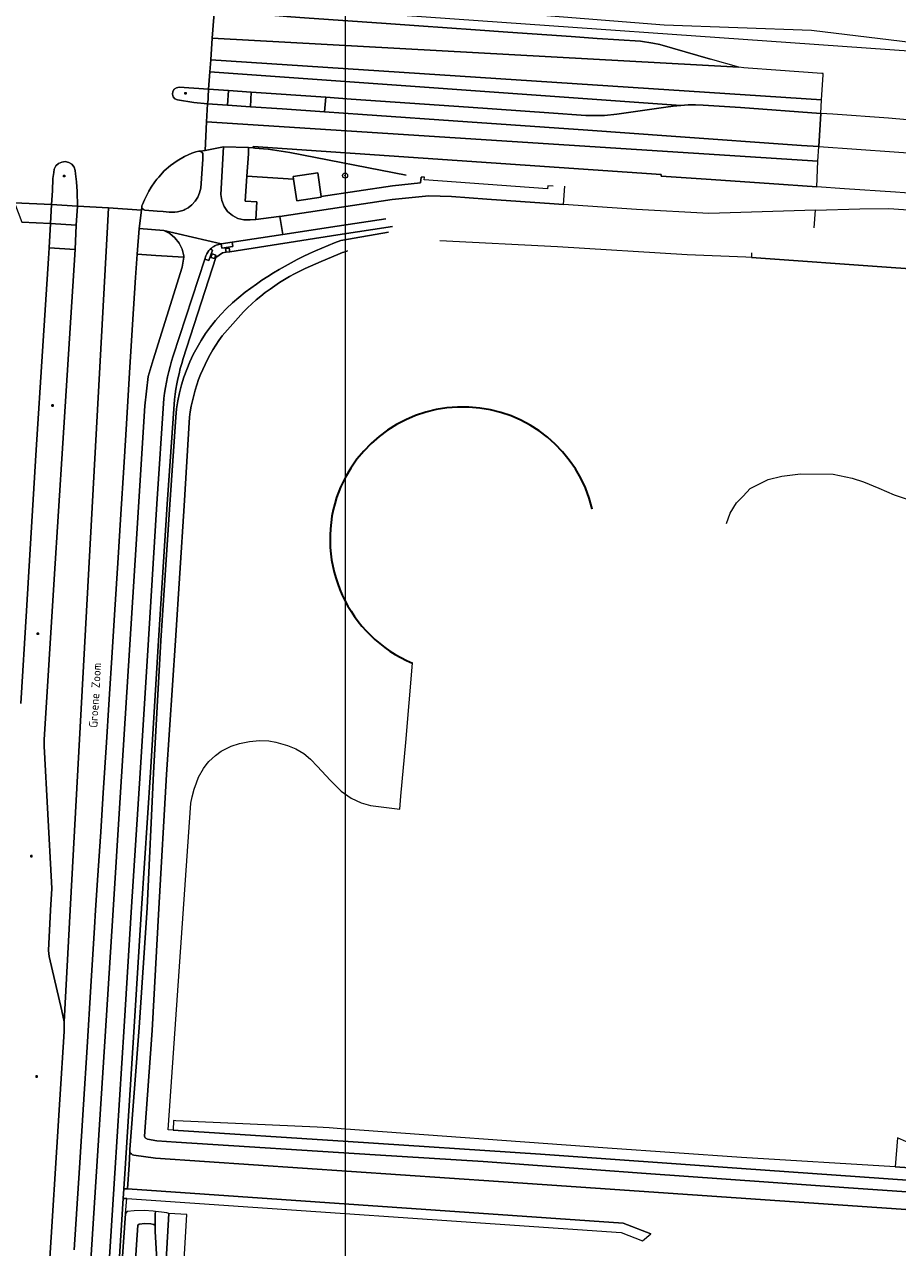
# Model space of a CAD drawing. Header units: metres. Extents: x 152610 to 160096, y 456114 to 462495.
# Tile 636 of 656: x 157228 to 157369, y 461445 to 461643. Entities that reach past the tile are written whole.
import ezdxf
from ezdxf.enums import TextEntityAlignment as Align

# ---------------------------------------------------------------- set-up
doc = ezdxf.new("R2010")
doc.units = ezdxf.units.M
doc.header["$LTSCALE"] = 0.5
doc.layers.get('0').update_dxf_attribs({"linetype": 'CONTINUOUS'})
for name, color, linetype, lineweight in [('B-PV-GR-BEPLANTING_CULTUUR_VASTE PLANTENVAK-GV', 251, 'CONTINUOUS', 18), ('B-PV-GR-BOOM-S', 251, 'CONTINUOUS', 25), ('B-PV-GR-GROENVOORZIENING-G', 252, 'CONTINUOUS', 18), ('B-PV-IE-MEUBILAIR-S', 251, 'CONTINUOUS', 25), ('B-PV-OG-BEBOUWING-GV', 6, 'CONTINUOUS', 35), ('B-PV-OG-TERREIN_BEGROEID-GV', 251, 'CONTINUOUS', 18), ('B-PV-OG-TERREIN_OEVER-GV', 251, 'CONTINUOUS', 18), ('B-PV-OG-TOPOGRAFIE-T18', 1, 'CONTINUOUS', 18), ('B-PV-OG-WATER_SLOOT-GV', 251, 'CONTINUOUS', 18), ('B-PV-VH-GESLOTENVERHARDING_ASFALT-GV', 251, 'CONTINUOUS', 18), ('B-PV-VH-GESLOTENVERHARDING_BETON-GV', 251, 'CONTINUOUS', 18), ('B-PV-VH-OPENVERHARDING_TEGEL-GV', 251, 'CONTINUOUS', 18)]:
    doc.layers.add(name, color=color, linetype=linetype, lineweight=lineweight)
doc.styles.add('NLCS-ISO', font='NLCS-ISO.ttf')
doc.styles.add('NLCS-ISO-M750-T18', font='NLCS-ISO.ttf', dxfattribs={"height": 1.35})

# ---------------------------------------------------------------- blocks, each defined once
blk = doc.blocks.new('SIE-MEUBILAIR_PAAL_LICHTMAST-SO')
for points in [[(-0.62, 0), (-1, 0)], [(-0.71, 0.71), (-0.44, 0.44)], [(0, 1), (0, 0.62)], [(0.44, 0.44), (0.71, 0.71)], [(1, 0), (0.62, 0)], [(-0.71, -0.71), (-0.44, -0.44)], [(0, -0.62), (0, -1)], [(0.44, -0.44), (0.71, -0.71)]]:
    blk.add_lwpolyline(points)
blk.add_circle((0, 0), 0.5)
blk = doc.blocks.new('SGR-BOOM_GBKN-SO')
at = {"linetype": 'ByBlock', "lineweight": 18}
h = blk.add_hatch(color=0, dxfattribs=at)
h.dxf.hatch_style = 1
edge = h.paths.add_edge_path()
edge.add_arc((0, 0), 0.25, 0, 360)
at = {"color": 0, "linetype": 'ByBlock', "lineweight": 18}
for radius in [2, 0.25]:
    blk.add_circle((0, 0), radius, dxfattribs=at)
at = {"color": 0, "linetype": 'ByBlock', "lineweight": 18, "style": 'NLCS-ISO'}
blk.add_attdef('SOORT', (2.5, 0), '', height=1.5, dxfattribs=at)

msp = doc.modelspace()

# ---------------------------------------------------------------- linework, layer by layer
at = {"layer": 'B-PV-GR-BEPLANTING_CULTUUR_VASTE PLANTENVAK-GV', "flags": 128}
for points in [[(157257.801, 461632.617), (157253.039, 461632.958), (157252.611, 461632.878), (157252.253, 461632.632), (157252.025, 461632.261), (157251.967, 461631.83), (157252.088, 461631.413), (157252.369, 461631.08), (157252.76, 461630.89), (157255.444, 461630.461), (157257.635, 461630.251), (157257.71, 461630.952), (157257.732, 461631.416)], [(157264.684, 461632.158), (157264.592, 461629.793), (157264.591, 461629.772), (157269.717, 461629.466), (157276.553, 461628.982), (157276.719, 461631.324)], [(157256.432, 461622.595), (157256.237, 461622.605), (157255.719, 461622.508), (157255.12, 461622.288), (157253.899, 461621.746), (157252.739, 461621.083), (157251.653, 461620.306), (157250.651, 461619.423), (157249.744, 461618.442), (157249.448, 461618.113), (157249.101, 461617.668), (157248.534, 461616.826), (157248.132, 461616.155), (157247.442, 461614.75), (157247.126, 461614.023), (157247.015, 461613.807), (157247.005, 461613.565), (157247.097, 461613.341), (157247.275, 461613.176), (157247.506, 461613.101), (157249.469, 461612.928), (157250.485, 461612.846), (157251.448, 461612.771), (157251.893, 461612.743), (157252.338, 461612.757), (157252.78, 461612.814), (157253.215, 461612.912), (157253.638, 461613.051), (157253.792, 461613.112), (157253.969, 461613.186), (157254.494, 461613.487), (157255.105, 461613.96), (157255.627, 461614.53), (157256.046, 461615.179), (157256.35, 461615.889), (157256.53, 461616.641), (157256.867, 461621.329), (157256.898, 461622.035), (157256.859, 461622.226), (157256.761, 461622.394), (157256.613, 461622.522)], [(157232.446, 461613.981), (157236.607, 461613.742), (157236.576, 461616.124), (157236.473, 461617.655), (157236.286, 461618.946), (157236.265, 461619.519), (157236.062, 461620.054), (157235.697, 461620.496), (157235.209, 461620.797), (157234.651, 461620.926), (157234.081, 461620.869), (157233.559, 461620.631), (157233.141, 461620.239), (157232.872, 461619.733), (157232.779, 461619.168), (157232.658, 461618.206), (157232.564, 461616.204)]]:
    msp.add_lwpolyline(points, close=True, dxfattribs=at)
at = {"layer": 'B-PV-GR-GROENVOORZIENING-G'}
msp.add_lwpolyline([(156654.254, 461199.56), (157279.902, 461199.56), (157279.902, 461707.86), (156654.254, 461707.86)], close=True, dxfattribs=at)
msp.add_lwpolyline([(156654.254, 461199.56), (157279.902, 461199.56), (157279.902, 461707.86), (156654.254, 461707.86)], close=True, dxfattribs=at)
at = {"layer": 'B-PV-OG-BEBOUWING-GV'}
for points in [[(157319.783, 461564.838, 0.7515924), (157278.492, 461566.67)], [(157278.492, 461566.67, 0.3902692), (157290.761, 461539.885)]]:
    msp.add_lwpolyline(points, format="xyb", dxfattribs=at)
at = {"layer": 'B-PV-OG-TERREIN_BEGROEID-GV', "flags": 128}
for points in [[(157428.5, 461633.214), (157355.216, 461642.143), (157331.431, 461642.966), (157294.126, 461645.956), (157284.869, 461647.114), (157284.393, 461647.902), (157284.512, 461651.016), (157284.544, 461651.118), (157275.483, 461651.773), (157275.474, 461651.763), (157272.857, 461648.729), (157281.681, 461648.126), (157281.483, 461645.134), (157371.706, 461638.776)], [(157428.5, 461633.214), (157355.216, 461642.143), (157331.431, 461642.966), (157294.126, 461645.956), (157284.869, 461647.114), (157284.393, 461647.902), (157284.512, 461651.016), (157284.544, 461651.118), (157275.483, 461651.773), (157275.474, 461651.763), (157272.857, 461648.729), (157281.681, 461648.126), (157281.483, 461645.134), (157371.706, 461638.776)], [(157370.662, 461627.668), (157367.67, 461627.943), (157358.668, 461628.586), (157356.718, 461628.727), (157356.717, 461628.703), (157356.399, 461623.356), (157368.545, 461622.502), (157384.539, 461621.361)], [(157265.025, 461623.171), (157264.239, 461623.221), (157264.233, 461622.2), (157263.977, 461618.569), (157271.53, 461618.106), (157271.474, 461618.538), (157275.448, 461619.14), (157276.014, 461615.279), (157287.495, 461616.998), (157292.025, 461617.507), (157292.124, 461618.43)], [(157265.284, 461623.13), (157265.025, 461623.171)], [(157289.74, 461618.723), (157270.911, 461622.41)], [(157378.981, 461615.237), (157368.782, 461616.002), (157360.564, 461616.543), (157356.065, 461616.859), (157348.378, 461617.399), (157338.197, 461618.093), (157330.93, 461618.605)], [(157355.862, 461613.062), (157363.016, 461613.277), (157367.712, 461613.335), (157380.286, 461612.506), (157393.518, 461611.566), (157411.427, 461610.264), (157427.339, 461608.408), (157440.513, 461606.574), (157458.825, 461604.184), (157467.274, 461603.419), (157483.998, 461602.297), (157500, 461601.222), (157507.328, 461600.729), (157521.882, 461599.724), (157532.144, 461598.928), (157537.675, 461598.622), (157542.632, 461596.907)], [(157287.526, 461610.447), (157278.663, 461609.087), (157261.219, 461606.357), (157260.626, 461606.276), (157260.032, 461606.176), (157258.993, 461605.439), (157253.698, 461589.109)], [(157279.162, 461608.173), (157286.889, 461609.506)], [(157231.863, 461439.441), (157233.785, 461469.382), (157234.483, 461480.372), (157234.48, 461481.955), (157234.092, 461483.704), (157232.044, 461492.492), (157231.915, 461493.469), (157232.268, 461500), (157232.456, 461503.472), (157232.449, 461504.479), (157231.233, 461526.474), (157231.234, 461527.487), (157232.849, 461553.449), (157233.577, 461564.451), (157234.281, 461575.456), (157236.223, 461606.714), (157232.025, 461606.974), (157231.927, 461605.302), (157230.974, 461590.321), (157229.971, 461574.35), (157228.992, 461558.322), (157228.378, 461548.345), (157227.455, 461533.347)], [(157238.168, 461434.151), (157239.58, 461456.078), (157241.02, 461478.75), (157242.167, 461496.595), (157242.383, 461500), (157243.482, 461517.338), (157244.879, 461539.478), (157245.945, 461556.523), (157247.494, 461581.464), (157248.067, 461586.222), (157248.831, 461588.928), (157251.036, 461595.966), (157253.517, 461603.883), (157253.813, 461605.494), (157249.279, 461605.753), (157246.268, 461605.977), (157246.015, 461602.218), (157245.533, 461594.631), (157245.045, 461586.792), (157244.524, 461578.555), (157244.148, 461572.364), (157243.57, 461563.122), (157243.179, 461556.93), (157242.613, 461547.684), (157242.271, 461542.477), (157241.687, 461533.199), (157241.295, 461527.066), (157240.756, 461518.959), (157240.378, 461512.645), (157239.875, 461504.831), (157239.551, 461500), (157239.363, 461497.205), (157238.798, 461487.647), (157238.17, 461477.824), (157237.57, 461468.58), (157236.933, 461458.344), (157236.088, 461445.122)], [(157261.673, 461598.106), (157263.734, 461599.853)], [(157252.272, 461582.508), (157251.092, 461565.572), (157249.708, 461543.539), (157248.404, 461522.228), (157246.971, 461500.276), (157245.771, 461481.15), (157244.247, 461457.384), (157244.095, 461454.973), (157244.695, 461454.932), (157244.977, 461458.823), (157245.097, 461460.938)], [(157245.067, 461461.299), (157246.601, 461481.024), (157247.902, 461500.333), (157248.907, 461522.139), (157250.09, 461543.545), (157251.563, 461565.535), (157252.491, 461579.649)], [(157245.097, 461460.938), (157244.977, 461458.823), (157244.695, 461454.932), (157324.785, 461449.429), (157329.25, 461447.694)], [(157417.175, 461454.128), (157414.837, 461455.4), (157414.8, 461455.336), (157414.439, 461455.536), (157414.556, 461455.815), (157413.298, 461456.524), (157412.905, 461455.875), (157412.11, 461455.319), (157411.336, 461455.384), (157411.761, 461454.417), (157411.907, 461452.203), (157411.671, 461450.757), (157410.919, 461449.683), (157409.926, 461449.174), (157404.158, 461449.31), (157304.629, 461456.119), (157249.219, 461459.931), (157245.715, 461460.399)], [(157417.175, 461454.128), (157414.837, 461455.4), (157414.8, 461455.336), (157414.439, 461455.536), (157414.556, 461455.815), (157413.298, 461456.524), (157412.905, 461455.875), (157412.11, 461455.319), (157411.336, 461455.384), (157411.761, 461454.417), (157411.907, 461452.203), (157411.671, 461450.757), (157410.919, 461449.683), (157409.926, 461449.174), (157404.158, 461449.31), (157304.629, 461456.119), (157249.219, 461459.931), (157245.715, 461460.399)], [(157251.982, 461411.305), (157254.304, 461450.8), (157251.38, 461450.972), (157248.137, 461394.333)]]:
    msp.add_lwpolyline(points, dxfattribs=at)
for points in [[(157334.079, 461630.012), (157332.878, 461629.885), (157331.683, 461629.704), (157323.753, 461628.579), (157321.764, 461628.397), (157318.759, 461628.408), (157312.774, 461628.829), (157299.81, 461629.729), (157280.829, 461631.039), (157276.719, 461631.324), (157276.553, 461628.982), (157282.665, 461628.549), (157299.633, 461627.361), (157319.06, 461625.992), (157332.548, 461625.063), (157353.575, 461623.555), (157356.399, 461623.356), (157356.717, 461628.703), (157356.718, 461628.727), (157343.723, 461629.666), (157337.701, 461630.074), (157336.493, 461630.107), (157335.285, 461630.086)], [(157242.62, 461378.356), (157242.744, 461382.994), (157242.061, 461383.288), (157241.347, 461383.831), (157240.786, 461384.531), (157240.411, 461385.345), (157240.5, 461389.814), (157241.817, 461412.343), (157243.289, 461435.554), (157244.406, 461450.956), (157244.582, 461453.377), (157243.998, 461453.417), (157241.366, 461411.554), (157239.998, 461390.204), (157239.866, 461388.079), (157239.566, 461386.641), (157239.477, 461385.175), (157239.6, 461383.711), (157239.933, 461382.28), (157240.47, 461380.913), (157240.697, 461380.599), (157241.211, 461379.89), (157242.123, 461378.837)]]:
    msp.add_lwpolyline(points, close=True, dxfattribs=at)
at = {"layer": 'B-PV-OG-TERREIN_BEGROEID-GV'}
for points in [[(157270.911, 461622.41, 0.0259535), (157265.284, 461623.13)], [(157263.734, 461599.853, -0.0740251), (157279.162, 461608.173)], [(157252.491, 461579.649, -0.1904938), (157261.673, 461598.106)], [(157253.698, 461589.109, 0.0445227), (157252.272, 461582.508)], [(157245.097, 461460.938, -0.1162316), (157245.067, 461461.299)], [(157245.715, 461460.399, -0.2773879), (157245.097, 461460.938)]]:
    msp.add_lwpolyline(points, format="xyb", dxfattribs=at)
at = {"layer": 'B-PV-OG-TERREIN_OEVER-GV', "flags": 128}
for points in [[(157286.889, 461609.506), (157279.162, 461608.173)], [(157275.99, 461604.773), (157278.688, 461605.931)], [(157345.51, 461606.204), (157345.506, 461605.427), (157368.084, 461603.841), (157385.802, 461602.557), (157416.565, 461600.215), (157438.226, 461598.324), (157460.467, 461596.69), (157483.914, 461595.152), (157504.264, 461593.723), (157511.44, 461593.2), (157512.412, 461592.986), (157512.455, 461593.376), (157512.754, 461593.343), (157512.846, 461594.385), (157512.862, 461594.567), (157510.837, 461594.89), (157504.444, 461595.465), (157484.373, 461596.837), (157460.575, 461598.527), (157455.594, 461598.982), (157438.223, 461601.191), (157417.08, 461603.968)], [(157263.734, 461599.853), (157261.673, 461598.106)], [(157259.973, 461592.77), (157263.419, 461596.665)], [(157252.491, 461579.649), (157251.563, 461565.535), (157250.09, 461543.545), (157248.907, 461522.139), (157247.902, 461500.333), (157246.601, 461481.024), (157245.067, 461461.299)], [(157402.621, 461452.252), (157361.208, 461455.091), (157328.474, 461457.417), (157302.162, 461459.372), (157284.706, 461460.447), (157252.571, 461462.474), (157249.448, 461462.725), (157247.914, 461462.97), (157247.54, 461463.203), (157247.433, 461463.477), (157248.674, 461480.557), (157249.787, 461500.263), (157250.997, 461521.896), (157252.466, 461543.537), (157253.868, 461565.339), (157254.715, 461579.633)], [(157402.621, 461452.252), (157361.208, 461455.091), (157328.474, 461457.417), (157302.162, 461459.372), (157284.706, 461460.447), (157252.571, 461462.474), (157249.448, 461462.725), (157247.914, 461462.97), (157247.54, 461463.203), (157247.433, 461463.477), (157248.674, 461480.557), (157249.787, 461500.263), (157250.997, 461521.896), (157252.466, 461543.537), (157253.868, 461565.339), (157254.715, 461579.633)], [(157400.66, 461456.289), (157368.711, 461458.507), (157343.877, 461460.027), (157322.225, 461461.529), (157279.202, 461464.661), (157277.257, 461464.803), (157275.362, 461464.941), (157252.507, 461465.967), (157252.124, 461465.986), (157252.062, 461464.454), (157280.332, 461462.593), (157311.413, 461460.541), (157343.876, 461458.255), (157390.535, 461454.948)], [(157400.66, 461456.289), (157368.711, 461458.507), (157343.877, 461460.027), (157322.225, 461461.529), (157279.202, 461464.661), (157277.257, 461464.803), (157275.362, 461464.941), (157252.507, 461465.967), (157252.124, 461465.986), (157252.062, 461464.454), (157280.332, 461462.593), (157311.413, 461460.541), (157343.876, 461458.255), (157390.535, 461454.948)], [(157245.715, 461460.399), (157249.219, 461459.931), (157304.629, 461456.119), (157404.158, 461449.31), (157409.926, 461449.174), (157410.919, 461449.683), (157411.671, 461450.757), (157411.907, 461452.203), (157411.761, 461454.417), (157411.336, 461455.384)], [(157245.715, 461460.399), (157249.219, 461459.931), (157304.629, 461456.119), (157404.158, 461449.31), (157409.926, 461449.174), (157410.919, 461449.683), (157411.671, 461450.757), (157411.907, 461452.203), (157411.761, 461454.417), (157411.336, 461455.384)], [(157246.012, 461443.378), (157246.137, 461445.906), (157246.387, 461449.078), (157246.561, 461449.253), (157247.509, 461449.352), (157248.446, 461449.275), (157248.976, 461449.165), (157249.186, 461449.022), (157249.18, 461450.878), (157249.241, 461451.311), (157248.856, 461451.352), (157247.396, 461451.442), (157245.782, 461451.412), (157244.658, 461451.28), (157244.406, 461450.956), (157243.289, 461435.554)], [(157248.137, 461394.333), (157251.38, 461450.972), (157251.04, 461451.087), (157250.207, 461451.208), (157249.241, 461451.311), (157249.18, 461450.878), (157249.186, 461449.022), (157249.189, 461448.084), (157249.475, 461442.553)]]:
    msp.add_lwpolyline(points, dxfattribs=at)
at = {"layer": 'B-PV-OG-TERREIN_OEVER-GV'}
for points in [[(157279.162, 461608.173, 0.0740251), (157263.734, 461599.853)], [(157278.688, 461605.931, -0.012203), (157280.243, 461606.51)], [(157263.419, 461596.665, -0.105175), (157275.99, 461604.773)], [(157261.673, 461598.106, 0.1904938), (157252.491, 461579.649)], [(157254.715, 461579.633, -0.1257464), (157259.973, 461592.77)], [(157245.067, 461461.299, 0.1162316), (157245.097, 461460.938)], [(157245.097, 461460.938, 0.2773879), (157245.715, 461460.399)]]:
    msp.add_lwpolyline(points, format="xyb", dxfattribs=at)
at = {"layer": 'B-PV-OG-WATER_SLOOT-GV', "flags": 128}
for points in [[(157385.802, 461602.557), (157368.084, 461603.841), (157345.506, 461605.427), (157344.595, 461605.491), (157335.121, 461605.891), (157314.169, 461607.186), (157295.151, 461608.13)], [(157278.688, 461605.931), (157275.99, 461604.773)], [(157263.419, 461596.665), (157259.973, 461592.77)], [(157254.715, 461579.633), (157253.868, 461565.339), (157252.466, 461543.537), (157250.997, 461521.896), (157249.787, 461500.263), (157248.674, 461480.557), (157247.433, 461463.477), (157247.54, 461463.203), (157247.914, 461462.97), (157249.448, 461462.725), (157252.571, 461462.474), (157284.706, 461460.447), (157302.162, 461459.372), (157328.474, 461457.417), (157361.208, 461455.091), (157402.621, 461452.252)], [(157254.715, 461579.633), (157253.868, 461565.339), (157252.466, 461543.537), (157250.997, 461521.896), (157249.787, 461500.263), (157248.674, 461480.557), (157247.433, 461463.477), (157247.54, 461463.203), (157247.914, 461462.97), (157249.448, 461462.725), (157252.571, 461462.474), (157284.706, 461460.447), (157302.162, 461459.372), (157328.474, 461457.417), (157361.208, 461455.091), (157402.621, 461452.252)], [(157341.482, 461562.462), (157342.068, 461564.153), (157343.078, 461565.812), (157344.156, 461566.9), (157345.275, 461568.1), (157348.203, 461569.549), (157350.399, 461570.107), (157353.416, 461570.498), (157358.703, 461570.409), (157361.767, 461569.77), (157363.587, 461569.169), (157366.109, 461568.147), (157368.558, 461567.116), (157370.526, 461566.468)], [(157390.535, 461454.948), (157343.876, 461458.255), (157311.413, 461460.541), (157280.332, 461462.593), (157252.062, 461464.454), (157251.265, 461464.506), (157254.95, 461517.266), (157255.146, 461518.304), (157255.45, 461519.544), (157255.825, 461520.573), (157256.192, 461521.467), (157256.992, 461522.845), (157257.392, 461523.442), (157257.842, 461523.976), (157258.928, 461524.989), (157259.814, 461525.66), (157261.438, 461526.467), (157262.803, 461526.932), (157264.432, 461527.243), (157266.055, 461527.389), (157267.545, 461527.327), (157268.662, 461527.124), (157270.578, 461526.613), (157271.889, 461526.05), (157273.174, 461525.282), (157274.272, 461524.36), (157275.424, 461523.198), (157277.419, 461521.007), (157279.201, 461519.216), (157280.848, 461518.086), (157282.459, 461517.329), (157283.965, 461516.876), (157288.72, 461516.285), (157288.87, 461518.378), (157289.661, 461527.047), (157290.761, 461539.885)], [(157390.535, 461454.948), (157343.876, 461458.255), (157311.413, 461460.541), (157280.332, 461462.593), (157252.062, 461464.454), (157251.265, 461464.506), (157254.95, 461517.266), (157255.146, 461518.304), (157255.45, 461519.544), (157255.825, 461520.573), (157256.192, 461521.467), (157256.992, 461522.845), (157257.392, 461523.442), (157257.842, 461523.976), (157258.928, 461524.989), (157259.814, 461525.66), (157261.438, 461526.467), (157262.803, 461526.932), (157264.432, 461527.243), (157266.055, 461527.389), (157267.545, 461527.327), (157268.662, 461527.124), (157270.578, 461526.613), (157271.889, 461526.05), (157273.174, 461525.282), (157274.272, 461524.36), (157275.424, 461523.198), (157277.419, 461521.007), (157279.201, 461519.216), (157280.848, 461518.086), (157282.459, 461517.329), (157283.965, 461516.876), (157288.72, 461516.285), (157288.87, 461518.378), (157289.661, 461527.047), (157290.761, 461539.885)], [(157249.475, 461442.553), (157249.189, 461448.084), (157249.186, 461449.022), (157248.976, 461449.165), (157248.446, 461449.275), (157247.509, 461449.352), (157246.561, 461449.253), (157246.387, 461449.078), (157246.137, 461445.906), (157246.012, 461443.378)]]:
    msp.add_lwpolyline(points, dxfattribs=at)
at = {"layer": 'B-PV-OG-WATER_SLOOT-GV'}
for points in [[(157280.243, 461606.51, 0.012203), (157278.688, 461605.931)], [(157275.99, 461604.773, 0.105175), (157263.419, 461596.665)], [(157259.973, 461592.77, 0.1257464), (157254.715, 461579.633)], [(157278.492, 461566.67, -0.7515924), (157319.783, 461564.838)], [(157290.761, 461539.885, -0.3902692), (157278.492, 461566.67)]]:
    msp.add_lwpolyline(points, format="xyb", dxfattribs=at)
at = {"layer": 'B-PV-VH-GESLOTENVERHARDING_ASFALT-GV', "flags": 128}
for points in [[(157226.455, 461614.293), (157232.446, 461613.981), (157232.564, 461616.204), (157232.658, 461618.206), (157232.779, 461619.168), (157232.872, 461619.733), (157233.141, 461620.239), (157233.559, 461620.631), (157234.081, 461620.869), (157234.651, 461620.926), (157235.209, 461620.797), (157235.697, 461620.496), (157236.062, 461620.054), (157236.265, 461619.519), (157236.286, 461618.946), (157236.473, 461617.655), (157236.576, 461616.124), (157236.607, 461613.742), (157241.625, 461613.437), (157246.948, 461613.113), (157247.005, 461613.565), (157247.015, 461613.807), (157247.126, 461614.023), (157247.442, 461614.75), (157248.132, 461616.155), (157248.534, 461616.826), (157249.101, 461617.668), (157249.448, 461618.113), (157249.744, 461618.442), (157250.651, 461619.423), (157251.653, 461620.306), (157252.739, 461621.083), (157253.899, 461621.746), (157255.12, 461622.288), (157255.719, 461622.508), (157256.237, 461622.605), (157256.432, 461622.595), (157257.226, 461622.742), (157257.479, 461627.385), (157257.635, 461630.251), (157255.444, 461630.461), (157252.76, 461630.89), (157252.369, 461631.08), (157252.088, 461631.413), (157251.967, 461631.83), (157252.025, 461632.261), (157252.253, 461632.632), (157252.611, 461632.878), (157253.039, 461632.958), (157257.801, 461632.617), (157258.006, 461635.435), (157258.148, 461637.391), (157258.402, 461640.892), (157258.899, 461647.742)], [(157355.619, 461610.226), (157355.862, 461613.062), (157338.636, 461612.543), (157326.93, 461613.191), (157315.163, 461614.028), (157313.638, 461614.136), (157302.779, 461614.881), (157297.041, 461615.282), (157293.359, 461615.393), (157287.446, 461614.8), (157269.328, 461612.08), (157269.771, 461609.149), (157278.575, 461610.498), (157286.43, 461611.697)], [(157236.088, 461445.122), (157236.933, 461458.344), (157237.57, 461468.58), (157238.17, 461477.824), (157238.798, 461487.647), (157239.363, 461497.205), (157239.551, 461500), (157239.875, 461504.831), (157240.378, 461512.645), (157240.756, 461518.959), (157241.295, 461527.066), (157241.687, 461533.199), (157242.271, 461542.477), (157242.613, 461547.684), (157243.179, 461556.93), (157243.57, 461563.122), (157244.148, 461572.364), (157244.524, 461578.555), (157245.045, 461586.792), (157245.533, 461594.631), (157246.015, 461602.218), (157246.268, 461605.977), (157246.573, 461610.148), (157246.948, 461613.113), (157241.625, 461613.437), (157241.453, 461610.42), (157235.459, 461500), (157234.48, 461481.955), (157234.483, 461480.372), (157233.785, 461469.382), (157231.863, 461439.441)], [(157227.455, 461533.347), (157228.378, 461548.345), (157228.992, 461558.322), (157229.971, 461574.35), (157230.974, 461590.321), (157231.927, 461605.302), (157232.025, 461606.974), (157232.289, 461610.919), (157227.622, 461611.163)], [(157259.71, 461607.606), (157259.814, 461607.632), (157250.58, 461609.806), (157251.536, 461609.294), (157252.366, 461608.597), (157253.035, 461607.745), (157253.515, 461606.773), (157253.785, 461605.723), (157253.813, 461605.494), (157253.517, 461603.883), (157251.036, 461595.966), (157248.831, 461588.928), (157248.067, 461586.222), (157247.494, 461581.464), (157245.945, 461556.523), (157244.879, 461539.478), (157243.482, 461517.338), (157242.383, 461500), (157242.167, 461496.595), (157241.02, 461478.75), (157239.58, 461456.078), (157238.168, 461434.151)], [(157252.095, 461589.545), (157257.181, 461605.179), (157257.373, 461605.728)], [(157235.304, 461375.663), (157238.995, 461375.461), (157238.728, 461376.223), (157238.341, 461377.966), (157238.104, 461381.966), (157238.107, 461384.546), (157238.115, 461385.603), (157238.267, 461388.575), (157241.029, 461432.162), (157241.19, 461434.597), (157242.633, 461457.505), (157244.148, 461481.21), (157245.371, 461500.53), (157246.733, 461522.141), (157248.084, 461543.69), (157249.467, 461565.63), (157250.554, 461582.668)]]:
    msp.add_lwpolyline(points, dxfattribs=at)
for points in [[(157260.059, 461646.87), (157258.899, 461647.742), (157258.402, 461640.892), (157343.467, 461636.197), (157338.893, 461637.502), (157330.729, 461639.833), (157329.551, 461640.077), (157327.566, 461640.37), (157320.576, 461640.835), (157316.355, 461641.124), (157306.167, 461641.863), (157300.945, 461642.215), (157291.748, 461642.89), (157286.493, 461643.25), (157273.317, 461644.175), (157271.078, 461644.32), (157269.182, 461644.468), (157265.723, 461644.737), (157264.913, 461644.861), (157263.587, 461645.291), (157262.745, 461645.571), (157262.258, 461645.735), (157261.877, 461645.865), (157260.987, 461646.304)], [(157343.467, 461636.197), (157258.402, 461640.892), (157258.148, 461637.391), (157356.85, 461630.94), (157357.087, 461634.927), (157357.101, 461635.158), (157356.857, 461635.176), (157349.44, 461635.7), (157344.972, 461636.016), (157344.25, 461636.09)], [(157356.85, 461630.94), (157258.148, 461637.391), (157258.006, 461635.435), (157334.079, 461630.012), (157335.285, 461630.086), (157336.493, 461630.107), (157337.701, 461630.074), (157343.723, 461629.666), (157356.718, 461628.727)], [(157260.999, 461632.422), (157264.684, 461632.158), (157276.719, 461631.324), (157280.829, 461631.039), (157299.81, 461629.729), (157312.774, 461628.829), (157318.759, 461628.408), (157321.764, 461628.397), (157323.753, 461628.579), (157331.683, 461629.704), (157332.878, 461629.885), (157334.079, 461630.012), (157258.006, 461635.435), (157257.801, 461632.617)], [(157260.999, 461632.422), (157257.801, 461632.617), (157257.732, 461631.416), (157257.71, 461630.952), (157257.635, 461630.251), (157260.84, 461630.051)], [(157264.591, 461629.772), (157260.84, 461630.051), (157257.635, 461630.251), (157257.479, 461627.385), (157356.258, 461620.983), (157356.399, 461623.351), (157356.399, 461623.356), (157353.575, 461623.555), (157332.548, 461625.063), (157319.06, 461625.992), (157299.633, 461627.361), (157282.665, 461628.549), (157276.553, 461628.982), (157269.717, 461629.466)], [(157257.479, 461627.385), (157257.226, 461622.742), (157260.222, 461623.295), (157264.239, 461623.221), (157265.025, 461623.171), (157265.01, 461623.398), (157330.945, 461618.838), (157330.93, 461618.605), (157338.197, 461618.093), (157348.378, 461617.399), (157356.065, 461616.859), (157356.258, 461620.983)], [(157246.573, 461610.148), (157250.58, 461609.806), (157259.814, 461607.632), (157261.604, 461607.897), (157269.771, 461609.149), (157269.328, 461612.08), (157269.161, 461612.055), (157265.446, 461611.587), (157264.525, 461611.545), (157263.518, 461611.533), (157262.538, 461611.762), (157261.641, 461612.22), (157260.881, 461612.88), (157260.301, 461613.703), (157259.935, 461614.641), (157259.805, 461615.639), (157260.222, 461623.295), (157257.226, 461622.742), (157256.432, 461622.595), (157256.613, 461622.522), (157256.761, 461622.394), (157256.859, 461622.226), (157256.898, 461622.035), (157256.867, 461621.329), (157256.53, 461616.641), (157256.35, 461615.889), (157256.046, 461615.179), (157255.627, 461614.53), (157255.105, 461613.96), (157254.494, 461613.487), (157253.969, 461613.186), (157253.792, 461613.112), (157253.638, 461613.051), (157253.215, 461612.912), (157252.78, 461612.814), (157252.338, 461612.757), (157251.893, 461612.743), (157251.448, 461612.771), (157250.485, 461612.846), (157249.469, 461612.928), (157247.506, 461613.101), (157247.275, 461613.176), (157247.097, 461613.341), (157247.005, 461613.565), (157246.948, 461613.113)], [(157227.622, 461611.163), (157232.289, 461610.919), (157232.446, 461613.981), (157226.455, 461614.293)], [(157241.625, 461613.437), (157236.607, 461613.742), (157236.432, 461610.686), (157236.223, 461606.714), (157234.281, 461575.456), (157233.577, 461564.451), (157232.849, 461553.449), (157231.234, 461527.487), (157231.233, 461526.474), (157232.449, 461504.479), (157232.456, 461503.472), (157232.268, 461500), (157231.915, 461493.469), (157232.044, 461492.492), (157234.092, 461483.704), (157234.48, 461481.955), (157235.459, 461500), (157241.453, 461610.42)], [(157236.607, 461613.742), (157232.446, 461613.981), (157232.289, 461610.919), (157236.432, 461610.686)]]:
    msp.add_lwpolyline(points, close=True, dxfattribs=at)
at = {"layer": 'B-PV-VH-GESLOTENVERHARDING_ASFALT-GV'}
for points in [[(157258.078, 461606.787, -0.1538085), (157259.71, 461607.606)], [(157257.373, 461605.728, -0.1066057), (157258.078, 461606.787)], [(157250.554, 461582.668, -0.0440942), (157252.095, 461589.545)]]:
    msp.add_lwpolyline(points, format="xyb", dxfattribs=at)
at = {"layer": 'B-PV-VH-GESLOTENVERHARDING_BETON-GV', "flags": 128}
for points in [[(157330.93, 461618.605), (157330.945, 461618.838), (157265.01, 461623.398), (157265.025, 461623.171)], [(157265.025, 461623.171), (157265.284, 461623.13)], [(157270.911, 461622.41), (157289.74, 461618.723)]]:
    msp.add_lwpolyline(points, dxfattribs=at)
at = {"layer": 'B-PV-VH-GESLOTENVERHARDING_BETON-GV'}
msp.add_lwpolyline([(157265.284, 461623.13, -0.0259535), (157270.911, 461622.41)], format="xyb", dxfattribs=at)
at = {"layer": 'B-PV-VH-GESLOTENVERHARDING_BETON-GV', "flags": 128}
msp.add_lwpolyline([(157271.53, 461618.106), (157272.069, 461614.581), (157276.014, 461615.163), (157276.014, 461615.279), (157275.448, 461619.14), (157271.474, 461618.538)], close=True, dxfattribs=at)
at = {"layer": 'B-PV-VH-OPENVERHARDING_TEGEL-GV', "flags": 128}
for points in [[(157281.681, 461648.126), (157272.857, 461648.729), (157266.032, 461649.196), (157265.723, 461644.737), (157269.182, 461644.468), (157271.078, 461644.32), (157273.317, 461644.175), (157286.493, 461643.25), (157291.748, 461642.89), (157300.945, 461642.215), (157306.167, 461641.863), (157316.355, 461641.124), (157320.576, 461640.835), (157327.566, 461640.37), (157329.551, 461640.077), (157330.729, 461639.833), (157338.893, 461637.502), (157338.915, 461637.554)], [(157313.469, 461616.951), (157312.6, 461617.011), (157312.562, 461616.557), (157292.648, 461617.975), (157292.686, 461618.392), (157292.22, 461618.424), (157292.172, 461618.427), (157292.124, 461618.43), (157292.025, 461617.507), (157287.495, 461616.998), (157276.014, 461615.279), (157276.014, 461615.163), (157272.069, 461614.581), (157271.53, 461618.106), (157263.977, 461618.569), (157263.693, 461614.535), (157265.571, 461614.451), (157265.446, 461611.587), (157269.161, 461612.055), (157269.328, 461612.08), (157287.446, 461614.8), (157293.359, 461615.393), (157297.041, 461615.282), (157302.779, 461614.881), (157313.638, 461614.136), (157315.163, 461614.028), (157315.376, 461616.941)], [(157286.43, 461611.697), (157278.575, 461610.498), (157269.771, 461609.149), (157261.604, 461607.897), (157261.71, 461607.21), (157259.917, 461606.94), (157259.814, 461607.632), (157259.71, 461607.606)], [(157253.698, 461589.109), (157258.993, 461605.439), (157260.032, 461606.176), (157260.626, 461606.276), (157260.546, 461606.877), (157261.125, 461606.968), (157261.219, 461606.357), (157278.663, 461609.087), (157287.526, 461610.447)], [(157258.078, 461606.787), (157258.44, 461606.644), (157257.836, 461604.95), (157257.181, 461605.179), (157252.095, 461589.545)], [(157257.181, 461605.179), (157257.836, 461604.95), (157258.44, 461606.644), (157258.078, 461606.787)], [(157257.373, 461605.728), (157257.181, 461605.179)], [(157250.554, 461582.668), (157249.467, 461565.63), (157248.084, 461543.69), (157246.733, 461522.141), (157245.371, 461500.53), (157244.148, 461481.21), (157242.633, 461457.505), (157241.19, 461434.597), (157241.029, 461432.162), (157238.267, 461388.575), (157238.115, 461385.603), (157238.107, 461384.546)], [(157238.107, 461384.546), (157238.464, 461382.439), (157239.057, 461380.321), (157239.458, 461379.715), (157240.697, 461380.599), (157240.47, 461380.913), (157239.933, 461382.28), (157239.6, 461383.711), (157239.477, 461385.175), (157239.566, 461386.641), (157239.866, 461388.079), (157239.998, 461390.204), (157241.366, 461411.554), (157243.998, 461453.417), (157244.095, 461454.973), (157244.247, 461457.384), (157245.771, 461481.15), (157246.971, 461500.276), (157248.404, 461522.228), (157249.708, 461543.539), (157251.092, 461565.572), (157252.272, 461582.508)], [(157370.551, 461462.524), (157369.079, 461463.195), (157368.711, 461458.507), (157400.66, 461456.289), (157403.264, 461456.069), (157411.336, 461455.384), (157412.11, 461455.319), (157412.905, 461455.875), (157413.298, 461456.524), (157414.556, 461455.815), (157414.439, 461455.536), (157414.8, 461455.336), (157414.837, 461455.4), (157417.175, 461454.128)]]:
    msp.add_lwpolyline(points, dxfattribs=at)
for points in [[(157264.684, 461632.158), (157260.999, 461632.422), (157260.84, 461630.051), (157264.591, 461629.772), (157264.592, 461629.793)], [(157264.239, 461623.221), (157260.222, 461623.295), (157259.805, 461615.639), (157259.935, 461614.641), (157260.301, 461613.703), (157260.881, 461612.88), (157261.641, 461612.22), (157262.538, 461611.762), (157263.518, 461611.533), (157264.525, 461611.545), (157265.446, 461611.587), (157265.571, 461614.451), (157263.693, 461614.535), (157263.977, 461618.569), (157264.233, 461622.2)], [(157236.432, 461610.686), (157232.289, 461610.919), (157232.025, 461606.974), (157236.223, 461606.714)], [(157250.58, 461609.806), (157246.573, 461610.148), (157246.268, 461605.977), (157249.279, 461605.753), (157253.813, 461605.494), (157253.785, 461605.723), (157253.515, 461606.773), (157253.035, 461607.745), (157252.366, 461608.597), (157251.536, 461609.294)], [(157259.814, 461607.632), (157259.917, 461606.94), (157261.71, 461607.21), (157261.604, 461607.897)], [(157258.177, 461605.462), (157258.752, 461605.256), (157258.956, 461605.806), (157258.387, 461606.021)], [(157258.387, 461606.021), (157258.956, 461605.806), (157258.752, 461605.256), (157258.177, 461605.462)], [(157260.626, 461606.276), (157261.219, 461606.357), (157261.125, 461606.968), (157260.546, 461606.877)], [(157243.998, 461453.417), (157244.582, 461453.377), (157324.449, 461447.889), (157327.914, 461446.543), (157329.25, 461447.694), (157324.785, 461449.429), (157244.695, 461454.932), (157244.095, 461454.973)]]:
    msp.add_lwpolyline(points, close=True, dxfattribs=at)
at = {"layer": 'B-PV-VH-OPENVERHARDING_TEGEL-GV'}
for points in [[(157259.71, 461607.606, 0.1538085), (157258.078, 461606.787)], [(157258.078, 461606.787, 0.1066057), (157257.373, 461605.728)], [(157252.095, 461589.545, 0.0440942), (157250.554, 461582.668)], [(157252.272, 461582.508, -0.0445227), (157253.698, 461589.109)]]:
    msp.add_lwpolyline(points, format="xyb", dxfattribs=at)

# ---------------------------------------------------------------- block references
at = {"layer": 'B-PV-GR-BOOM-S', "xscale": 0.2, "yscale": 0.2, "zscale": 0.2}
msp.add_blockref('SGR-BOOM_GBKN-SO', (157279.854, 461618.673), dxfattribs=at)
at = {"layer": 'B-PV-IE-MEUBILAIR-S', "xscale": 0.2, "yscale": 0.2, "zscale": 0.2}
for p in [(157254.067, 461631.967), (157234.465, 461618.599), (157232.594, 461581.529), (157230.211, 461544.655), (157229.168, 461508.709), (157230.02, 461473.107)]:
    msp.add_blockref('SIE-MEUBILAIR_PAAL_LICHTMAST-SO', p, dxfattribs=at)

# ---------------------------------------------------------------- texts
at = {"layer": 'B-PV-OG-TOPOGRAFIE-T18', "style": 'NLCS-ISO-M750-T18'}
msp.add_text('Groene Zoom', height=1.35, rotation=86.5, dxfattribs=at).set_placement((157239.466, 461534.718), align=Align.MIDDLE)

doc.saveas('drawing.dxf')
